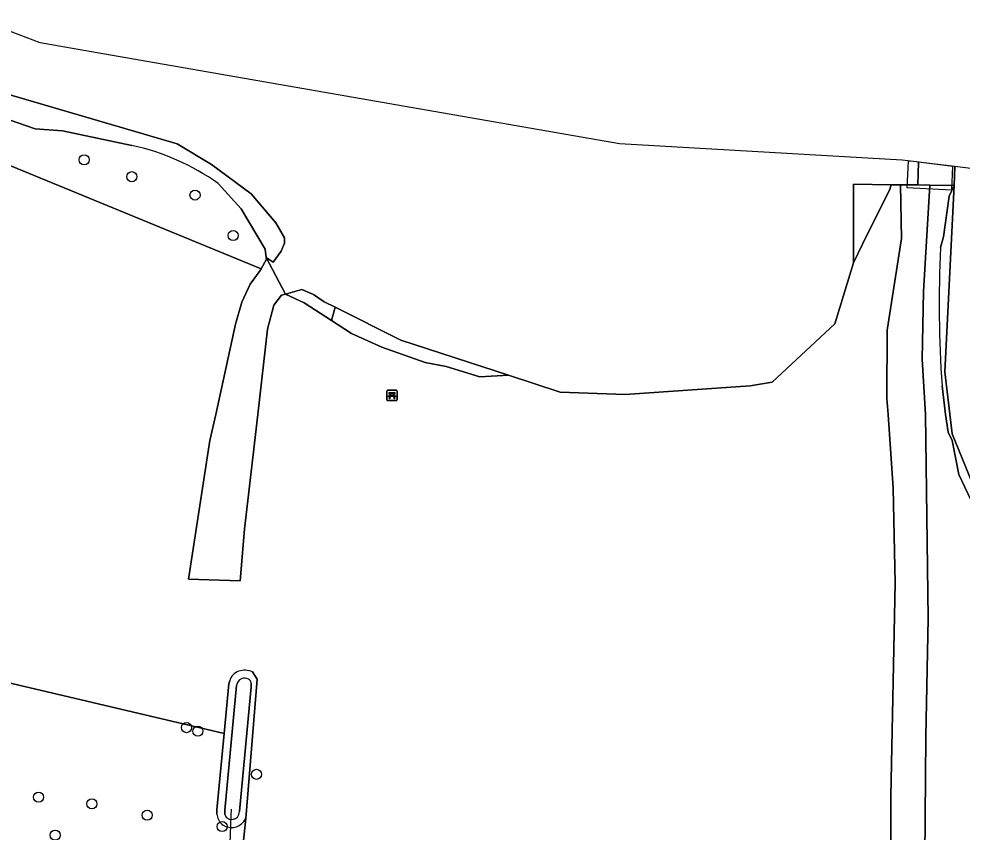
# Model space of a CAD drawing. Extents: x 162722 to 165104, y 384719 to 386284.
# Drawn here: x 164818 to 164909.5, y 385459.5 to 385538.3 of the extents above; entities that cross this region are included whole.
import ezdxf

# ---------------------------------------------------------------- set-up
doc = ezdxf.new("R2010")
doc.units = 0
for name, color, linetype in [('IMGEO_Bank', 7, 'Continuous'), ('IMGEO_Boom', 7, 'Continuous'), ('IMGEO_Dek', 7, 'Continuous'), ('IMGEO_Duiker', 7, 'Continuous'), ('IMGEO_Gemengd_bos', 7, 'Continuous'), ('IMGEO_Grasland_overig', 7, 'Continuous'), ('IMGEO_Groenvoorziening', 7, 'Continuous'), ('IMGEO_Loofbos', 7, 'Continuous'), ('IMGEO_Meer_plas_ven_vijver', 7, 'Continuous'), ('IMGEO_Oever', 7, 'Continuous'), ('IMGEO_Rivier', 7, 'Continuous'), ('IMGEO_Sloot', 7, 'Continuous'), ('IMGEO_Stuw', 7, 'Continuous'), ('IMGEO_Waterloop', 7, 'Continuous')]:
    doc.layers.add(name, color=color, linetype=linetype)

msp = doc.modelspace()

# ---------------------------------------------------------------- linework, layer by layer
at = {"layer": 'IMGEO_Bank'}
for p, q in [((164853.706, 385501.431), (164853.706, 385502.272)), ((164853.706, 385502.272), (164853.706, 385501.431)), ((164853.781, 385502.356), (164854.622, 385502.356)), ((164854.622, 385502.356), (164853.781, 385502.356)), ((164854.403, 385501.754), (164854.01, 385501.754)), ((164854.015, 385501.862), (164854.015, 385501.968)), ((164854.059, 385501.968), (164854.059, 385501.862)), ((164854.347, 385501.974), (164854.065, 385501.974)), ((164854.065, 385501.856), (164854.347, 385501.856)), ((164854.353, 385501.862), (164854.353, 385501.968)), ((164854.397, 385501.968), (164854.397, 385501.862)), ((164854.706, 385502.281), (164854.706, 385501.44)), ((164854.706, 385501.44), (164854.706, 385502.281)), ((164854.631, 385501.356), (164853.79, 385501.356)), ((164853.79, 385501.356), (164854.631, 385501.356))]:
    msp.add_line(p, q, dxfattribs=at)
for points in [[(164853.953, 385501.754), (164853.811, 385501.754), (164853.923, 385501.856), (164854.009, 385501.856)], [(164854.009, 385501.974), (164853.923, 385501.974), (164853.923, 385502.135), (164854.486, 385502.135), (164854.486, 385501.974), (164854.403, 385501.974)], [(164854.003, 385501.747), (164854.003, 385501.54), (164853.96, 385501.54), (164853.96, 385501.747)], [(164854.403, 385501.856), (164854.486, 385501.856), (164854.598, 385501.754), (164854.459, 385501.754)], [(164854.453, 385501.747), (164854.453, 385501.54), (164854.409, 385501.54), (164854.409, 385501.747)]]:
    msp.add_lwpolyline(points, dxfattribs=at)
for centre, radius, start, end in [((164853.784, 385502.278), 0.0779, 92.4484, 184.28452), ((164853.784, 385502.278), 0.0779, 92.4484, 184.28452), ((164853.953, 385501.747), 0.00671, 2.89567, 87.10433), ((164854.01, 385501.747), 0.00671, 92.89567, 177.10433), ((164854.008, 385501.967), 0.00671, 2.89567, 87.10433), ((164854.008, 385501.863), 0.00671, 272.89567, 357.10433), ((164854.065, 385501.967), 0.00671, 92.89567, 177.10433), ((164854.065, 385501.863), 0.00671, 182.89567, 267.10433), ((164854.347, 385501.967), 0.00671, 2.89567, 87.10433), ((164854.347, 385501.863), 0.00671, 272.89567, 357.10433), ((164854.404, 385501.967), 0.00671, 92.89567, 177.10433), ((164854.404, 385501.863), 0.00671, 182.89567, 267.10433), ((164854.402, 385501.747), 0.00671, 2.89567, 87.10433), ((164854.459, 385501.747), 0.00671, 92.89567, 177.10433), ((164854.628, 385502.278), 0.0779, 2.4484, 94.28452), ((164854.628, 385502.278), 0.0779, 2.4484, 94.28452), ((164853.784, 385501.434), 0.0779, 182.4484, 274.28452), ((164853.784, 385501.434), 0.0779, 182.4484, 274.28452), ((164854.628, 385501.434), 0.0779, 272.4484, 4.28452), ((164854.628, 385501.434), 0.0779, 272.4484, 4.28452)]:
    msp.add_arc(centre, radius, start, end, dxfattribs=at)
at = {"layer": 'IMGEO_Boom'}
for centre in [(164824.375, 385524.688), (164828.999, 385523.049), (164835.117, 385521.269), (164838.812, 385517.341), (164834.293, 385469.67), (164835.4, 385469.329), (164841.078, 385465.143), (164819.961, 385462.928), (164825.127, 385462.288), (164830.486, 385461.179), (164837.743, 385460.08), (164821.567, 385459.252)]:
    msp.add_circle(centre, 0.489, dxfattribs=at)
at = {"layer": 'IMGEO_Dek'}
msp.add_lwpolyline([(164908.562, 385524.043), (164904.739, 385524.508), (164904.231, 385524.569), (164904.101, 385521.992), (164908.448, 385521.773)], close=True, dxfattribs=at)
at = {"layer": 'IMGEO_Duiker'}
msp.add_lwpolyline([(164838.416, 385455.585), (164838.454, 385456.647), (164838.615, 385461.12), (164838.639, 385461.773)], dxfattribs=at)
at = {"layer": 'IMGEO_Gemengd_bos'}
for points in [[(164902.786, 385492.868), (164902.281, 385500), (164902.171, 385501.561), (164902.189, 385508.188), (164903.585, 385517.061), (164903.495, 385522.263), (164902.769, 385522.272), (164902.568, 385522.274), (164902.452, 385521.851), (164899.807, 385516.497), (164898.94, 385514.694), (164897.133, 385508.791), (164891.051, 385503.131), (164888.925, 385502.781), (164876.804, 385501.948), (164870.506, 385502.184), (164865.51, 385503.813), (164862.728, 385503.659), (164859.441, 385504.646), (164857.412, 385505.056), (164853.234, 385506.538), (164850.27, 385507.842), (164848.328, 385509.109), (164845.705, 385510.82), (164843.898, 385511.679), (164843.511, 385511.569), (164842.766, 385510.612), (164842.151, 385508.288), (164841.192, 385500), (164839.909, 385488.907), (164839.481, 385483.906), (164834.497, 385484.056), (164836.567, 385497.473), (164837.119, 385500), (164839.032, 385508.758), (164839.648, 385510.904), (164840.448, 385512.639), (164841.443, 385513.952), (164841.528, 385514.111), (164814.407, 385525.273)], [(164869.578, 385366.633), (164892.083, 385406.782), (164895.085, 385414.11), (164901.241, 385430.896), (164902.283, 385440.89), (164902.48, 385448.362), (164902.509, 385449.47), (164902.541, 385463.008), (164902.967, 385483.669), (164902.786, 385492.868)], [(164800.183, 385477.995), (164837.931, 385469.09), (164838.39, 385473.915), (164838.476, 385474.189)], [(164840.672, 385475.061), (164841.149, 385474.372), (164840.057, 385460.861), (164839.584, 385456.596), (164854.503, 385454.017), (164873.818, 385451.148), (164893.7, 385447.799), (164897.219, 385447.091)]]:
    msp.add_lwpolyline(points, dxfattribs=at)
for centre, radius, start, end in [((164839.819, 385473.827), 1.391, 109.87703, 164.91585), ((164839.916, 385473.436), 1.792, 65.0572, 108.55443)]:
    msp.add_arc(centre, radius, start, end, dxfattribs=at)
at = {"layer": 'IMGEO_Grasland_overig'}
for points in [[(164906.167, 385480.228), (164905.905, 385500), (164905.591, 385505.372), (164905.712, 385511.924), (164906.337, 385522.23), (164905.163, 385522.244), (164903.495, 385522.263), (164903.585, 385517.061), (164902.189, 385508.188), (164902.171, 385501.561), (164902.281, 385500), (164902.786, 385492.868), (164902.967, 385483.669), (164902.541, 385463.008), (164902.509, 385449.47), (164902.48, 385448.362), (164902.283, 385440.89), (164901.241, 385430.896), (164895.085, 385414.11), (164892.083, 385406.782), (164869.578, 385366.633)], [(164864.516, 385361.445), (164865.246, 385358.003), (164868.557, 385359.025), (164871.345, 385361.952), (164874.248, 385365.299), (164894.475, 385404.067), (164896.387, 385408.134), (164899.992, 385417.499), (164903.094, 385426.416), (164904.931, 385433.106), (164905.682, 385437.65), (164905.943, 385468.768), (164906.167, 385480.228)], [(164837.931, 385469.09), (164800.183, 385477.995), (164796.38, 385479.216), (164793.461, 385471.805), (164747.859, 385356.386), (164739.32, 385334.16), (164737.752, 385330.078)], [(164837.242, 385461.299), (164837.228, 385461.701), (164837.931, 385469.09)], [(164838.198, 385456.659), (164838.454, 385456.647), (164839.584, 385456.596), (164840.057, 385460.861), (164839.845, 385460.588)]]:
    msp.add_lwpolyline(points, dxfattribs=at)
for centre, radius, start, end in [((164838.74, 385461.405), 1.502, 184.04294, 226.59439), ((164838.641, 385461.505), 1.513, 231.9078, 322.70508)]:
    msp.add_arc(centre, radius, start, end, dxfattribs=at)
at = {"layer": 'IMGEO_Groenvoorziening'}
for points in [[(164828.991, 385526.082), (164822.283, 385527.484), (164819.624, 385527.675), (164816.356, 385528.815), (164813.116, 385529.036), (164812.024, 385528.07), (164814.407, 385525.273), (164841.528, 385514.111)], [(164841.528, 385514.111), (164842.035, 385515.052), (164842.014, 385515.217), (164841.908, 385516.026), (164839.6, 385519.933), (164837.375, 385522.401)]]:
    msp.add_lwpolyline(points, dxfattribs=at)
msp.add_arc((164823.905, 385503.109), 23.529, 55.07589, 77.51631, dxfattribs=at)
at = {"layer": 'IMGEO_Loofbos'}
for points in [[(164907.372, 385516.188), (164907.634, 385517.206), (164908.205, 385521.163), (164908.696, 385522.203), (164906.337, 385522.23), (164905.712, 385511.924), (164905.591, 385505.372), (164905.905, 385500), (164906.167, 385480.228), (164905.943, 385468.768), (164905.682, 385437.65), (164904.931, 385433.106), (164903.094, 385426.416), (164899.992, 385417.499), (164896.387, 385408.134), (164894.475, 385404.067), (164894.873, 385404.163)], [(164910.895, 385490.441), (164909.133, 385494.192), (164908.502, 385497.5), (164908.092, 385498.292), (164907.848, 385500.013), (164907.512, 385502.781)]]:
    msp.add_lwpolyline(points, dxfattribs=at)
msp.add_arc((165015.772, 385510.616), 108.543, 177.0573, 184.13926, dxfattribs=at)
at = {"layer": 'IMGEO_Meer_plas_ven_vijver'}
msp.add_lwpolyline([(164811.753, 385532.569), (164833.379, 385526.229), (164836.71, 385524.221), (164840.569, 385521.393), (164842.961, 385518.566), (164843.803, 385517.125), (164843.803, 385516.608), (164843.45, 385515.82), (164842.68, 385514.756), (164842.014, 385515.217), (164843.898, 385511.679), (164845.465, 385512.126), (164846.587, 385511.631), (164847.624, 385510.938), (164848.701, 385510.4), (164855.076, 385507.215), (164865.51, 385503.813), (164870.506, 385502.184), (164876.804, 385501.948), (164888.925, 385502.781), (164891.051, 385503.131), (164897.133, 385508.791), (164898.94, 385514.694), (164898.935, 385522.316), (164902.568, 385522.274), (164902.769, 385522.272), (164903.495, 385522.263), (164905.163, 385522.244), (164905.22, 385524.45), (164904.739, 385524.508), (164903.639, 385524.641), (164876.256, 385526.219), (164854.008, 385530.099), (164825.638, 385535.046), (164820.101, 385536.011), (164813.985, 385538.34)], dxfattribs=at)
at = {"layer": 'IMGEO_Oever'}
for points in [[(164811.753, 385532.569), (164810.314, 385529.21), (164810.864, 385528.913), (164811.491, 385528.274), (164812.024, 385528.07), (164813.116, 385529.036), (164816.356, 385528.815), (164819.624, 385527.675), (164822.283, 385527.484), (164828.991, 385526.082)], [(164837.375, 385522.401), (164839.6, 385519.933), (164841.908, 385516.026), (164842.014, 385515.217), (164842.68, 385514.756), (164843.45, 385515.82), (164843.803, 385516.608), (164843.803, 385517.125), (164842.961, 385518.566), (164840.569, 385521.393), (164836.71, 385524.221), (164833.379, 385526.229), (164811.753, 385532.569)], [(164908.696, 385522.203), (164908.205, 385521.163), (164907.634, 385517.206), (164907.372, 385516.188)], [(164911.433, 385490.917), (164908.479, 385498.13), (164907.784, 385504.127), (164908.696, 385522.203)], [(164907.512, 385502.781), (164907.848, 385500.013), (164908.092, 385498.292), (164908.502, 385497.5), (164909.133, 385494.192), (164910.895, 385490.441)], [(164841.149, 385474.372), (164840.672, 385475.061)], [(164838.476, 385474.189), (164838.39, 385473.915), (164837.931, 385469.09), (164837.228, 385461.701), (164837.242, 385461.299)], [(164839.845, 385460.588), (164840.057, 385460.861), (164841.149, 385474.372)], [(164838.022, 385461.298), (164838.003, 385461.485), (164837.995, 385461.681), (164839.145, 385473.764)], [(164840.561, 385473.993), (164840.571, 385473.815), (164840.566, 385473.628), (164839.416, 385461.545)], [(164838.415, 385460.798), (164838.193, 385460.921)]]:
    msp.add_lwpolyline(points, dxfattribs=at)
for points in [[(164898.935, 385522.316), (164898.94, 385514.694), (164899.807, 385516.497), (164902.452, 385521.851), (164902.568, 385522.274)], [(164848.328, 385509.109), (164848.701, 385510.4), (164847.624, 385510.938), (164846.587, 385511.631), (164845.465, 385512.126), (164843.898, 385511.679), (164845.705, 385510.82)], [(164848.701, 385510.4), (164848.328, 385509.109), (164850.27, 385507.842), (164853.234, 385506.538), (164857.412, 385505.056), (164859.441, 385504.646), (164862.728, 385503.659), (164865.51, 385503.813), (164855.076, 385507.215)]]:
    msp.add_lwpolyline(points, close=True, dxfattribs=at)
for centre, radius, start, end in [((164823.905, 385503.109), 23.529, 55.07589, 77.51631), ((165015.772, 385510.616), 108.543, 177.0573, 184.13926), ((164839.819, 385473.827), 1.391, 109.87703, 164.91585), ((164839.916, 385473.436), 1.792, 65.0572, 108.55443), ((164839.983, 385473.649), 0.846, 115.50218, 172.21245), ((164839.92, 385473.548), 0.916, 64.96628, 109.21767), ((164840.094, 385473.961), 0.469, 3.8646, 62.75666), ((164837.934, 385461.768), 1.499, 329.63336, 351.45296), ((164838.74, 385461.405), 1.502, 184.04294, 226.59439), ((164838.641, 385461.505), 1.513, 231.9078, 322.70508), ((164838.669, 385461.364), 0.65, 185.82797, 222.9683), ((164838.635, 385461.618), 0.849, 255.01963, 314.24509)]:
    msp.add_arc(centre, radius, start, end, dxfattribs=at)
at = {"layer": 'IMGEO_Rivier'}
msp.add_lwpolyline([(164913.362, 385523.46), (164908.731, 385524.023), (164908.696, 385522.203), (164907.784, 385504.127), (164908.479, 385498.13), (164911.433, 385490.917)], dxfattribs=at)
at = {"layer": 'IMGEO_Sloot'}
msp.add_lwpolyline([(164905.22, 385524.45), (164905.163, 385522.244), (164906.337, 385522.23), (164908.696, 385522.203), (164908.731, 385524.023)], close=True, dxfattribs=at)
at = {"layer": 'IMGEO_Stuw'}
msp.add_lwpolyline([(164905.22, 385524.45), (164905.163, 385522.244)], dxfattribs=at)
at = {"layer": 'IMGEO_Waterloop'}
msp.add_lwpolyline([(164843.898, 385511.679), (164842.014, 385515.217), (164842.035, 385515.052), (164841.528, 385514.111), (164841.443, 385513.952), (164840.448, 385512.639), (164839.648, 385510.904), (164839.032, 385508.758), (164837.119, 385500), (164836.567, 385497.473), (164834.497, 385484.056), (164839.481, 385483.906), (164839.909, 385488.907), (164841.192, 385500), (164842.151, 385508.288), (164842.766, 385510.612), (164843.511, 385511.569)], close=True, dxfattribs=at)
for points in [[(164839.145, 385473.764), (164837.995, 385461.681), (164838.003, 385461.485), (164838.022, 385461.298)], [(164839.416, 385461.545), (164840.566, 385473.628), (164840.571, 385473.815), (164840.561, 385473.993)], [(164838.193, 385460.921), (164838.415, 385460.798)]]:
    msp.add_lwpolyline(points, dxfattribs=at)
for centre, radius, start, end in [((164839.983, 385473.649), 0.846, 115.50218, 172.21245), ((164839.92, 385473.548), 0.916, 64.96628, 109.21767), ((164840.094, 385473.961), 0.469, 3.8646, 62.75666), ((164837.934, 385461.768), 1.499, 329.63336, 351.45296), ((164838.669, 385461.364), 0.65, 185.82797, 222.9683), ((164838.635, 385461.618), 0.849, 255.01963, 314.24509)]:
    msp.add_arc(centre, radius, start, end, dxfattribs=at)

doc.saveas('drawing.dxf')
